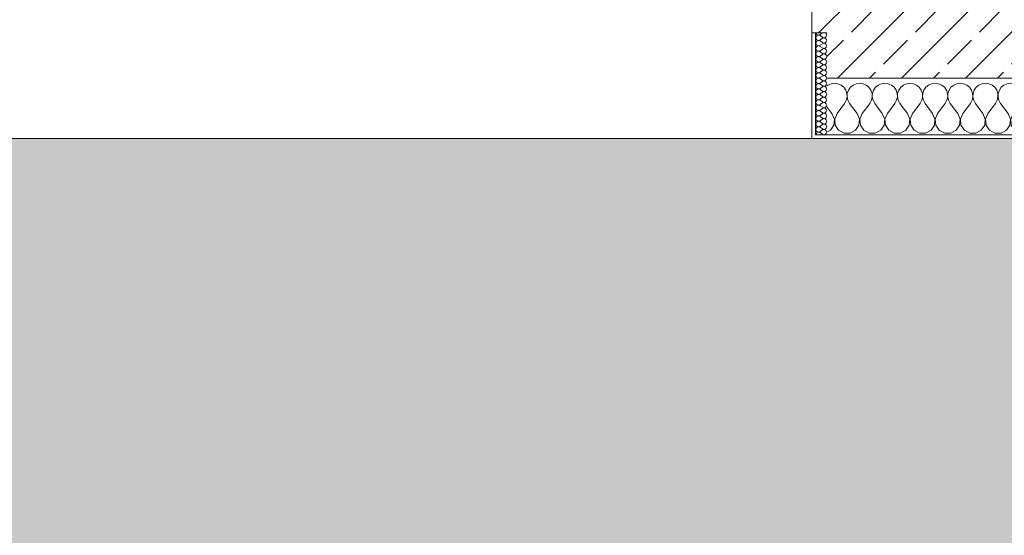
# Model space of a CAD drawing. Header units: metres. Extents: x -3.6 to 84.5, y -11 to 16.8.
# Tile 287 of 389: x 48.2 to 50.9, y -1.2 to 0.2. Entities that reach past the tile are written whole.
import ezdxf

# ---------------------------------------------------------------- set-up
doc = ezdxf.new("R2010")
doc.units = ezdxf.units.M
doc.header["$MEASUREMENT"] = 0
doc.layers.add('302 - Elemente.Schraffur', color=7, linetype='Continuous')
doc.layers.add('604 - Struktur.Wand Aussen', color=7, linetype='Continuous')
pattern_1 = [(0, (0, 0), (0, 0.08660254), [0, -0.05]), (0, (0.025, 0.0433), (0, 0.08660254), [0, -0.05])]

# ---------------------------------------------------------------- blocks, each defined once
blk = doc.blocks.new('*X101')
at = {"layer": '604 - Struktur.Wand Aussen', "color": 7, "linetype": 'Continuous', "lineweight": 5}
for p, q in [((50.3825, -0.0133), (50.38, -0.0154)), ((50.3909, -0.0096), (50.3825, -0.0133)), ((50.4, -0.0083), (50.3909, -0.0096)), ((50.4091, -0.0096), (50.4, -0.0083)), ((50.4175, -0.0133), (50.4091, -0.0096)), ((50.4246, -0.0192), (50.4175, -0.0133)), ((50.4298, -0.0268), (50.4246, -0.0192)), ((50.4421, -0.0192), (50.4369, -0.0268)), ((50.4491, -0.0133), (50.4421, -0.0192)), ((50.4576, -0.0096), (50.4491, -0.0133)), ((50.4667, -0.0083), (50.4576, -0.0096)), ((50.4758, -0.0096), (50.4667, -0.0083)), ((50.4842, -0.0133), (50.4758, -0.0096)), ((50.4913, -0.0192), (50.4842, -0.0133)), ((50.4965, -0.0268), (50.4913, -0.0192)), ((50.5087, -0.0192), (50.5035, -0.0268)), ((50.5158, -0.0133), (50.5087, -0.0192)), ((50.5242, -0.0096), (50.5158, -0.0133)), ((50.5333, -0.0083), (50.5242, -0.0096)), ((50.5424, -0.0096), (50.5333, -0.0083)), ((50.5509, -0.0133), (50.5424, -0.0096)), ((50.5579, -0.0192), (50.5509, -0.0133)), ((50.5631, -0.0268), (50.5579, -0.0192)), ((50.5754, -0.0192), (50.5702, -0.0268)), ((50.5825, -0.0133), (50.5754, -0.0192)), ((50.5909, -0.0096), (50.5825, -0.0133)), ((50.6, -0.0083), (50.5909, -0.0096)), ((50.6091, -0.0096), (50.6, -0.0083)), ((50.6175, -0.0133), (50.6091, -0.0096)), ((50.6246, -0.0192), (50.6175, -0.0133)), ((50.6298, -0.0268), (50.6246, -0.0192)), ((50.6421, -0.0192), (50.6369, -0.0268)), ((50.6491, -0.0133), (50.6421, -0.0192)), ((50.6576, -0.0096), (50.6491, -0.0133)), ((50.6667, -0.0083), (50.6576, -0.0096)), ((50.6758, -0.0096), (50.6667, -0.0083)), ((50.6842, -0.0133), (50.6758, -0.0096)), ((50.6913, -0.0192), (50.6842, -0.0133)), ((50.6965, -0.0268), (50.6913, -0.0192)), ((50.7087, -0.0192), (50.7035, -0.0268)), ((50.7158, -0.0133), (50.7087, -0.0192)), ((50.7242, -0.0096), (50.7158, -0.0133)), ((50.7333, -0.0083), (50.7242, -0.0096)), ((50.7424, -0.0096), (50.7333, -0.0083)), ((50.7509, -0.0133), (50.7424, -0.0096)), ((50.7579, -0.0192), (50.7509, -0.0133)), ((50.7631, -0.0268), (50.7579, -0.0192)), ((50.7754, -0.0192), (50.7702, -0.0268)), ((50.7825, -0.0133), (50.7754, -0.0192)), ((50.7909, -0.0096), (50.7825, -0.0133)), ((50.8, -0.0083), (50.7909, -0.0096)), ((50.8091, -0.0096), (50.8, -0.0083)), ((50.8175, -0.0133), (50.8091, -0.0096)), ((50.8246, -0.0192), (50.8175, -0.0133)), ((50.8298, -0.0268), (50.8246, -0.0192)), ((50.8421, -0.0192), (50.8369, -0.0268)), ((50.8491, -0.0133), (50.8421, -0.0192)), ((50.8576, -0.0096), (50.8491, -0.0133)), ((50.8667, -0.0083), (50.8576, -0.0096)), ((50.8758, -0.0096), (50.8667, -0.0083)), ((50.8842, -0.0133), (50.8758, -0.0096)), ((50.8913, -0.0192), (50.8842, -0.0133)), ((50.8965, -0.0268), (50.8913, -0.0192)), ((50.9087, -0.0192), (50.9035, -0.0268)), ((50.9158, -0.0133), (50.9087, -0.0192)), ((50.9242, -0.0096), (50.9158, -0.0133)), ((50.9333, -0.0083), (50.9242, -0.0096)), ((50.9424, -0.0096), (50.9333, -0.0083)), ((50.9509, -0.0133), (50.9424, -0.0096)), ((50.9579, -0.0192), (50.9509, -0.0133)), ((50.9631, -0.0268), (50.9579, -0.0192)), ((50.9754, -0.0192), (50.9702, -0.0268)), ((50.9825, -0.0133), (50.9754, -0.0192)), ((50.9909, -0.0096), (50.9825, -0.0133)), ((51, -0.0083), (50.9909, -0.0096)), ((51.0091, -0.0096), (51, -0.0083)), ((51.0175, -0.0133), (51.0091, -0.0096)), ((51.0246, -0.0192), (51.0175, -0.0133)), ((51.0298, -0.0268), (51.0246, -0.0192)), ((51.0421, -0.0192), (51.0369, -0.0268)), ((51.0491, -0.0133), (51.0421, -0.0192)), ((51.0576, -0.0096), (51.0491, -0.0133)), ((51.0667, -0.0083), (51.0576, -0.0096)), ((51.0758, -0.0096), (51.0667, -0.0083)), ((51.0842, -0.0133), (51.0758, -0.0096)), ((51.0913, -0.0192), (51.0842, -0.0133)), ((51.0965, -0.0268), (51.0913, -0.0192)), ((51.1087, -0.0192), (51.1035, -0.0268)), ((51.1158, -0.0133), (51.1087, -0.0192)), ((51.1242, -0.0096), (51.1158, -0.0133)), ((51.1333, -0.0083), (51.1242, -0.0096)), ((51.1424, -0.0096), (51.1333, -0.0083)), ((51.1509, -0.0133), (51.1424, -0.0096)), ((51.1579, -0.0192), (51.1509, -0.0133)), ((51.1631, -0.0268), (51.1579, -0.0192)), ((51.1754, -0.0192), (51.1702, -0.0268)), ((51.1825, -0.0133), (51.1754, -0.0192)), ((51.1909, -0.0096), (51.1825, -0.0133)), ((51.2, -0.0083), (51.1909, -0.0096)), ((51.2091, -0.0096), (51.2, -0.0083)), ((51.2175, -0.0133), (51.2091, -0.0096)), ((51.2246, -0.0192), (51.2175, -0.0133)), ((51.2298, -0.0268), (51.2246, -0.0192)), ((51.2421, -0.0192), (51.2369, -0.0268)), ((51.2491, -0.0133), (51.2421, -0.0192)), ((51.2576, -0.0096), (51.2491, -0.0133)), ((51.2667, -0.0083), (51.2576, -0.0096)), ((51.2758, -0.0096), (51.2667, -0.0083)), ((51.2842, -0.0133), (51.2758, -0.0096)), ((51.2913, -0.0192), (51.2842, -0.0133)), ((51.2965, -0.0268), (51.2913, -0.0192)), ((51.3087, -0.0192), (51.3035, -0.0268)), ((51.3158, -0.0133), (51.3087, -0.0192)), ((51.3242, -0.0096), (51.3158, -0.0133)), ((51.3333, -0.0083), (51.3242, -0.0096)), ((51.3424, -0.0096), (51.3333, -0.0083)), ((51.3509, -0.0133), (51.3424, -0.0096)), ((51.3579, -0.0192), (51.3509, -0.0133)), ((51.3631, -0.0268), (51.3579, -0.0192)), ((51.3754, -0.0192), (51.3702, -0.0268)), ((51.3825, -0.0133), (51.3754, -0.0192)), ((51.3909, -0.0096), (51.3825, -0.0133)), ((51.4, -0.0083), (51.3909, -0.0096)), ((51.4091, -0.0096), (51.4, -0.0083)), ((51.4175, -0.0133), (51.4091, -0.0096)), ((51.4246, -0.0192), (51.4175, -0.0133)), ((51.4298, -0.0268), (51.4246, -0.0192)), ((51.4421, -0.0192), (51.4369, -0.0268)), ((51.4491, -0.0133), (51.4421, -0.0192)), ((51.4576, -0.0096), (51.4491, -0.0133)), ((51.4667, -0.0083), (51.4576, -0.0096)), ((51.4758, -0.0096), (51.4667, -0.0083)), ((51.4842, -0.0133), (51.4758, -0.0096)), ((51.4913, -0.0192), (51.4842, -0.0133)), ((51.4965, -0.0268), (51.4913, -0.0192)), ((51.5087, -0.0192), (51.5035, -0.0268)), ((51.51, -0.0181), (51.5087, -0.0192)), ((50.4328, -0.0355), (50.4298, -0.0268)), ((50.4311, -0.0536), (50.4332, -0.0447)), ((50.4332, -0.0447), (50.4328, -0.0355)), ((50.4339, -0.0355), (50.4335, -0.0447)), ((50.4335, -0.0447), (50.4355, -0.0536)), ((50.4369, -0.0268), (50.4339, -0.0355)), ((50.4994, -0.0355), (50.4965, -0.0268)), ((50.4978, -0.0536), (50.4999, -0.0447)), ((50.4999, -0.0447), (50.4994, -0.0355)), ((50.5006, -0.0355), (50.5001, -0.0447)), ((50.5001, -0.0447), (50.5022, -0.0536)), ((50.5035, -0.0268), (50.5006, -0.0355)), ((50.5661, -0.0355), (50.5631, -0.0268)), ((50.5645, -0.0536), (50.5665, -0.0447)), ((50.5665, -0.0447), (50.5661, -0.0355)), ((50.5672, -0.0355), (50.5668, -0.0447)), ((50.5668, -0.0447), (50.5689, -0.0536)), ((50.5702, -0.0268), (50.5672, -0.0355)), ((50.6328, -0.0355), (50.6298, -0.0268)), ((50.6311, -0.0536), (50.6332, -0.0447)), ((50.6332, -0.0447), (50.6328, -0.0355)), ((50.6339, -0.0355), (50.6335, -0.0447)), ((50.6335, -0.0447), (50.6355, -0.0536)), ((50.6369, -0.0268), (50.6339, -0.0355)), ((50.6994, -0.0355), (50.6965, -0.0268)), ((50.6978, -0.0536), (50.6999, -0.0447)), ((50.6999, -0.0447), (50.6994, -0.0355)), ((50.7006, -0.0355), (50.7001, -0.0447)), ((50.7001, -0.0447), (50.7022, -0.0536)), ((50.7035, -0.0268), (50.7006, -0.0355)), ((50.7661, -0.0355), (50.7631, -0.0268)), ((50.7645, -0.0536), (50.7665, -0.0447)), ((50.7665, -0.0447), (50.7661, -0.0355)), ((50.7672, -0.0355), (50.7668, -0.0447)), ((50.7668, -0.0447), (50.7689, -0.0536)), ((50.7702, -0.0268), (50.7672, -0.0355)), ((50.8328, -0.0355), (50.8298, -0.0268)), ((50.8311, -0.0536), (50.8332, -0.0447)), ((50.8332, -0.0447), (50.8328, -0.0355)), ((50.8339, -0.0355), (50.8335, -0.0447)), ((50.8335, -0.0447), (50.8355, -0.0536)), ((50.8369, -0.0268), (50.8339, -0.0355)), ((50.8994, -0.0355), (50.8965, -0.0268)), ((50.8978, -0.0536), (50.8999, -0.0447)), ((50.8999, -0.0447), (50.8994, -0.0355)), ((50.9006, -0.0355), (50.9001, -0.0447)), ((50.9001, -0.0447), (50.9022, -0.0536)), ((50.9035, -0.0268), (50.9006, -0.0355)), ((50.9661, -0.0355), (50.9631, -0.0268)), ((50.9645, -0.0536), (50.9665, -0.0447)), ((50.9665, -0.0447), (50.9661, -0.0355)), ((50.9672, -0.0355), (50.9668, -0.0447)), ((50.9668, -0.0447), (50.9689, -0.0536)), ((50.9702, -0.0268), (50.9672, -0.0355)), ((51.0328, -0.0355), (51.0298, -0.0268)), ((51.0311, -0.0536), (51.0332, -0.0447)), ((51.0332, -0.0447), (51.0328, -0.0355)), ((51.0339, -0.0355), (51.0335, -0.0447)), ((51.0335, -0.0447), (51.0355, -0.0536)), ((51.0369, -0.0268), (51.0339, -0.0355)), ((51.0994, -0.0355), (51.0965, -0.0268)), ((51.0978, -0.0536), (51.0999, -0.0447)), ((51.0999, -0.0447), (51.0994, -0.0355)), ((51.1006, -0.0355), (51.1001, -0.0447)), ((51.1001, -0.0447), (51.1022, -0.0536)), ((51.1035, -0.0268), (51.1006, -0.0355)), ((51.1661, -0.0355), (51.1631, -0.0268)), ((51.1645, -0.0536), (51.1665, -0.0447)), ((51.1665, -0.0447), (51.1661, -0.0355)), ((51.1672, -0.0355), (51.1668, -0.0447)), ((51.1668, -0.0447), (51.1689, -0.0536)), ((51.1702, -0.0268), (51.1672, -0.0355)), ((51.2328, -0.0355), (51.2298, -0.0268)), ((51.2311, -0.0536), (51.2332, -0.0447)), ((51.2332, -0.0447), (51.2328, -0.0355)), ((51.2339, -0.0355), (51.2335, -0.0447)), ((51.2335, -0.0447), (51.2355, -0.0536)), ((51.2369, -0.0268), (51.2339, -0.0355)), ((51.2994, -0.0355), (51.2965, -0.0268)), ((51.2978, -0.0536), (51.2999, -0.0447)), ((51.2999, -0.0447), (51.2994, -0.0355)), ((51.3006, -0.0355), (51.3001, -0.0447)), ((51.3001, -0.0447), (51.3022, -0.0536)), ((51.3035, -0.0268), (51.3006, -0.0355)), ((51.3661, -0.0355), (51.3631, -0.0268)), ((51.3645, -0.0536), (51.3665, -0.0447)), ((51.3665, -0.0447), (51.3661, -0.0355)), ((51.3672, -0.0355), (51.3668, -0.0447)), ((51.3668, -0.0447), (51.3689, -0.0536)), ((51.3702, -0.0268), (51.3672, -0.0355)), ((51.4328, -0.0355), (51.4298, -0.0268)), ((51.4311, -0.0536), (51.4332, -0.0447)), ((51.4332, -0.0447), (51.4328, -0.0355)), ((51.4339, -0.0355), (51.4335, -0.0447)), ((51.4335, -0.0447), (51.4355, -0.0536)), ((51.4369, -0.0268), (51.4339, -0.0355)), ((51.4994, -0.0355), (51.4965, -0.0268)), ((51.4978, -0.0536), (51.4999, -0.0447)), ((51.4999, -0.0447), (51.4994, -0.0355)), ((51.5006, -0.0355), (51.5001, -0.0447)), ((51.5001, -0.0447), (51.5022, -0.0536)), ((51.5035, -0.0268), (51.5006, -0.0355)), ((50.3933, -0.0883), (50.38, -0.0705)), ((50.4067, -0.0883), (50.4267, -0.0617)), ((50.4267, -0.0617), (50.4311, -0.0536)), ((50.4355, -0.0536), (50.44, -0.0617)), ((50.46, -0.0883), (50.44, -0.0617)), ((50.4733, -0.0883), (50.4933, -0.0617)), ((50.4933, -0.0617), (50.4978, -0.0536)), ((50.5022, -0.0536), (50.5067, -0.0617)), ((50.5267, -0.0883), (50.5067, -0.0617)), ((50.54, -0.0883), (50.56, -0.0617)), ((50.56, -0.0617), (50.5645, -0.0536)), ((50.5689, -0.0536), (50.5733, -0.0617)), ((50.5933, -0.0883), (50.5733, -0.0617)), ((50.6067, -0.0883), (50.6267, -0.0617)), ((50.6267, -0.0617), (50.6311, -0.0536)), ((50.6355, -0.0536), (50.64, -0.0617)), ((50.66, -0.0883), (50.64, -0.0617)), ((50.6733, -0.0883), (50.6933, -0.0617)), ((50.6933, -0.0617), (50.6978, -0.0536)), ((50.7022, -0.0536), (50.7067, -0.0617)), ((50.7267, -0.0883), (50.7067, -0.0617)), ((50.74, -0.0883), (50.76, -0.0617)), ((50.76, -0.0617), (50.7645, -0.0536)), ((50.7689, -0.0536), (50.7733, -0.0617)), ((50.7933, -0.0883), (50.7733, -0.0617)), ((50.8067, -0.0883), (50.8267, -0.0617)), ((50.8267, -0.0617), (50.8311, -0.0536)), ((50.8355, -0.0536), (50.84, -0.0617)), ((50.86, -0.0883), (50.84, -0.0617)), ((50.8733, -0.0883), (50.8933, -0.0617)), ((50.8933, -0.0617), (50.8978, -0.0536)), ((50.9022, -0.0536), (50.9067, -0.0617)), ((50.9267, -0.0883), (50.9067, -0.0617)), ((50.94, -0.0883), (50.96, -0.0617)), ((50.96, -0.0617), (50.9645, -0.0536)), ((50.9689, -0.0536), (50.9733, -0.0617)), ((50.9933, -0.0883), (50.9733, -0.0617)), ((51.0067, -0.0883), (51.0267, -0.0617)), ((51.0267, -0.0617), (51.0311, -0.0536)), ((51.0355, -0.0536), (51.04, -0.0617)), ((51.06, -0.0883), (51.04, -0.0617)), ((51.0733, -0.0883), (51.0933, -0.0617)), ((51.0933, -0.0617), (51.0978, -0.0536)), ((51.1022, -0.0536), (51.1067, -0.0617)), ((51.1267, -0.0883), (51.1067, -0.0617)), ((51.14, -0.0883), (51.16, -0.0617)), ((51.16, -0.0617), (51.1645, -0.0536)), ((51.1689, -0.0536), (51.1733, -0.0617)), ((51.1933, -0.0883), (51.1733, -0.0617)), ((51.2067, -0.0883), (51.2267, -0.0617)), ((51.2267, -0.0617), (51.2311, -0.0536)), ((51.2355, -0.0536), (51.24, -0.0617)), ((51.26, -0.0883), (51.24, -0.0617)), ((51.2733, -0.0883), (51.2933, -0.0617)), ((51.2933, -0.0617), (51.2978, -0.0536)), ((51.3022, -0.0536), (51.3067, -0.0617)), ((51.3267, -0.0883), (51.3067, -0.0617)), ((51.34, -0.0883), (51.36, -0.0617)), ((51.36, -0.0617), (51.3645, -0.0536)), ((51.3689, -0.0536), (51.3733, -0.0617)), ((51.3933, -0.0883), (51.3733, -0.0617)), ((51.4067, -0.0883), (51.4267, -0.0617)), ((51.4267, -0.0617), (51.4311, -0.0536)), ((51.4355, -0.0536), (51.44, -0.0617)), ((51.46, -0.0883), (51.44, -0.0617)), ((51.4733, -0.0883), (51.4933, -0.0617)), ((51.4933, -0.0617), (51.4978, -0.0536)), ((51.5022, -0.0536), (51.5067, -0.0617)), ((51.51, -0.0661), (51.5067, -0.0617)), ((50.3996, -0.1033), (50.3933, -0.0883)), ((50.3981, -0.1195), (50.3996, -0.1033)), ((50.4067, -0.0883), (50.4004, -0.1033)), ((50.4004, -0.1033), (50.4019, -0.1195)), ((50.4663, -0.1033), (50.46, -0.0883)), ((50.4648, -0.1195), (50.4663, -0.1033)), ((50.4733, -0.0883), (50.467, -0.1033)), ((50.467, -0.1033), (50.4686, -0.1195)), ((50.533, -0.1033), (50.5267, -0.0883)), ((50.5314, -0.1195), (50.533, -0.1033)), ((50.54, -0.0883), (50.5337, -0.1033)), ((50.5337, -0.1033), (50.5352, -0.1195)), ((50.5996, -0.1033), (50.5933, -0.0883)), ((50.5981, -0.1195), (50.5996, -0.1033)), ((50.6067, -0.0883), (50.6004, -0.1033)), ((50.6004, -0.1033), (50.6019, -0.1195)), ((50.6663, -0.1033), (50.66, -0.0883)), ((50.6648, -0.1195), (50.6663, -0.1033)), ((50.6733, -0.0883), (50.667, -0.1033)), ((50.667, -0.1033), (50.6686, -0.1195)), ((50.733, -0.1033), (50.7267, -0.0883)), ((50.7314, -0.1195), (50.733, -0.1033)), ((50.74, -0.0883), (50.7337, -0.1033)), ((50.7337, -0.1033), (50.7352, -0.1195)), ((50.7996, -0.1033), (50.7933, -0.0883)), ((50.7981, -0.1195), (50.7996, -0.1033)), ((50.8067, -0.0883), (50.8004, -0.1033)), ((50.8004, -0.1033), (50.8019, -0.1195)), ((50.8663, -0.1033), (50.86, -0.0883)), ((50.8648, -0.1195), (50.8663, -0.1033)), ((50.8733, -0.0883), (50.867, -0.1033)), ((50.867, -0.1033), (50.8686, -0.1195)), ((50.933, -0.1033), (50.9267, -0.0883)), ((50.9314, -0.1195), (50.933, -0.1033)), ((50.94, -0.0883), (50.9337, -0.1033)), ((50.9337, -0.1033), (50.9352, -0.1195)), ((50.9996, -0.1033), (50.9933, -0.0883)), ((50.9981, -0.1195), (50.9996, -0.1033)), ((51.0067, -0.0883), (51.0004, -0.1033)), ((51.0004, -0.1033), (51.0019, -0.1195)), ((51.0663, -0.1033), (51.06, -0.0883)), ((51.0648, -0.1195), (51.0663, -0.1033)), ((51.0733, -0.0883), (51.067, -0.1033)), ((51.067, -0.1033), (51.0686, -0.1195)), ((51.133, -0.1033), (51.1267, -0.0883)), ((51.1314, -0.1195), (51.133, -0.1033)), ((51.14, -0.0883), (51.1337, -0.1033)), ((51.1337, -0.1033), (51.1352, -0.1195)), ((51.1996, -0.1033), (51.1933, -0.0883)), ((51.1981, -0.1195), (51.1996, -0.1033)), ((51.2067, -0.0883), (51.2004, -0.1033)), ((51.2004, -0.1033), (51.2019, -0.1195)), ((51.2663, -0.1033), (51.26, -0.0883)), ((51.2648, -0.1195), (51.2663, -0.1033)), ((51.2733, -0.0883), (51.267, -0.1033)), ((51.267, -0.1033), (51.2686, -0.1195)), ((51.333, -0.1033), (51.3267, -0.0883)), ((51.3314, -0.1195), (51.333, -0.1033)), ((51.34, -0.0883), (51.3337, -0.1033)), ((51.3337, -0.1033), (51.3352, -0.1195)), ((51.3996, -0.1033), (51.3933, -0.0883)), ((51.3981, -0.1195), (51.3996, -0.1033)), ((51.4067, -0.0883), (51.4004, -0.1033)), ((51.4004, -0.1033), (51.4019, -0.1195)), ((51.4663, -0.1033), (51.46, -0.0883)), ((51.4648, -0.1195), (51.4663, -0.1033)), ((51.4733, -0.0883), (51.467, -0.1033)), ((51.467, -0.1033), (51.4686, -0.1195)), ((50.3891, -0.133), (50.3981, -0.1195)), ((50.4019, -0.1195), (50.4109, -0.133)), ((50.4558, -0.133), (50.4648, -0.1195)), ((50.4686, -0.1195), (50.4776, -0.133)), ((50.5224, -0.133), (50.5314, -0.1195)), ((50.5352, -0.1195), (50.5442, -0.133)), ((50.5891, -0.133), (50.5981, -0.1195)), ((50.6019, -0.1195), (50.6109, -0.133)), ((50.6558, -0.133), (50.6648, -0.1195)), ((50.6686, -0.1195), (50.6776, -0.133)), ((50.7224, -0.133), (50.7314, -0.1195)), ((50.7352, -0.1195), (50.7442, -0.133)), ((50.7891, -0.133), (50.7981, -0.1195)), ((50.8019, -0.1195), (50.8109, -0.133)), ((50.8558, -0.133), (50.8648, -0.1195)), ((50.8686, -0.1195), (50.8776, -0.133)), ((50.9224, -0.133), (50.9314, -0.1195)), ((50.9352, -0.1195), (50.9442, -0.133)), ((50.9891, -0.133), (50.9981, -0.1195)), ((51.0019, -0.1195), (51.0109, -0.133)), ((51.0558, -0.133), (51.0648, -0.1195)), ((51.0686, -0.1195), (51.0776, -0.133)), ((51.1224, -0.133), (51.1314, -0.1195)), ((51.1352, -0.1195), (51.1442, -0.133)), ((51.1891, -0.133), (51.1981, -0.1195)), ((51.2019, -0.1195), (51.2109, -0.133)), ((51.2558, -0.133), (51.2648, -0.1195)), ((51.2686, -0.1195), (51.2776, -0.133)), ((51.3224, -0.133), (51.3314, -0.1195)), ((51.3352, -0.1195), (51.3442, -0.133)), ((51.3891, -0.133), (51.3981, -0.1195)), ((51.4019, -0.1195), (51.4109, -0.133)), ((51.4558, -0.133), (51.4648, -0.1195)), ((51.4686, -0.1195), (51.4776, -0.133)), ((50.38, -0.1379), (50.3891, -0.133)), ((50.4109, -0.133), (50.4252, -0.1407)), ((50.4252, -0.1407), (50.4415, -0.1407)), ((50.4415, -0.1407), (50.4558, -0.133)), ((50.4776, -0.133), (50.4919, -0.1407)), ((50.4919, -0.1407), (50.5081, -0.1407)), ((50.5081, -0.1407), (50.5224, -0.133)), ((50.5442, -0.133), (50.5585, -0.1407)), ((50.5585, -0.1407), (50.5748, -0.1407)), ((50.5748, -0.1407), (50.5891, -0.133)), ((50.6109, -0.133), (50.6252, -0.1407)), ((50.6252, -0.1407), (50.6415, -0.1407)), ((50.6415, -0.1407), (50.6558, -0.133)), ((50.6776, -0.133), (50.6919, -0.1407)), ((50.6919, -0.1407), (50.7081, -0.1407)), ((50.7081, -0.1407), (50.7224, -0.133)), ((50.7442, -0.133), (50.7585, -0.1407)), ((50.7585, -0.1407), (50.7748, -0.1407)), ((50.7748, -0.1407), (50.7891, -0.133)), ((50.8109, -0.133), (50.8252, -0.1407)), ((50.8252, -0.1407), (50.8415, -0.1407)), ((50.8415, -0.1407), (50.8558, -0.133)), ((50.8776, -0.133), (50.8919, -0.1407)), ((50.8919, -0.1407), (50.9081, -0.1407)), ((50.9081, -0.1407), (50.9224, -0.133)), ((50.9442, -0.133), (50.9585, -0.1407)), ((50.9585, -0.1407), (50.9748, -0.1407)), ((50.9748, -0.1407), (50.9891, -0.133)), ((51.0109, -0.133), (51.0252, -0.1407)), ((51.0252, -0.1407), (51.0415, -0.1407)), ((51.0415, -0.1407), (51.0558, -0.133)), ((51.0776, -0.133), (51.0919, -0.1407)), ((51.0919, -0.1407), (51.1081, -0.1407)), ((51.1081, -0.1407), (51.1224, -0.133)), ((51.1442, -0.133), (51.1585, -0.1407)), ((51.1585, -0.1407), (51.1748, -0.1407)), ((51.1748, -0.1407), (51.1891, -0.133)), ((51.2109, -0.133), (51.2252, -0.1407)), ((51.2252, -0.1407), (51.2415, -0.1407)), ((51.2415, -0.1407), (51.2558, -0.133)), ((51.2776, -0.133), (51.2919, -0.1407)), ((51.2919, -0.1407), (51.3081, -0.1407)), ((51.3081, -0.1407), (51.3224, -0.133)), ((51.3442, -0.133), (51.3585, -0.1407)), ((51.3585, -0.1407), (51.3748, -0.1407)), ((51.3748, -0.1407), (51.3891, -0.133)), ((51.4109, -0.133), (51.4252, -0.1407)), ((51.4252, -0.1407), (51.4415, -0.1407)), ((51.4415, -0.1407), (51.4558, -0.133)), ((51.4776, -0.133), (51.4919, -0.1407)), ((51.4919, -0.1407), (51.5081, -0.1407)), ((51.5081, -0.1407), (51.51, -0.1397))]:
    blk.add_line(p, q, dxfattribs=at)
blk = doc.blocks.new('*X139')
at = {"layer": '604 - Struktur.Wand Aussen', "color": 7, "linetype": 'Continuous', "lineweight": 5}
for p, q in [((50.351, 0.1141), (50.3507, 0.1121)), ((50.3507, 0.1121), (50.351, 0.1102)), ((50.3509, 0.125), (50.351, 0.1245)), ((50.351, 0.1245), (50.3518, 0.1227)), ((50.3518, 0.1159), (50.351, 0.1141)), ((50.351, 0.1102), (50.3518, 0.1084)), ((50.3518, 0.1227), (50.353, 0.1212)), ((50.353, 0.1174), (50.3518, 0.1159)), ((50.3518, 0.1084), (50.353, 0.1069)), ((50.353, 0.1212), (50.3547, 0.12)), ((50.3547, 0.1185), (50.353, 0.1174)), ((50.353, 0.1069), (50.3547, 0.1058)), ((50.3547, 0.12), (50.3565, 0.1194)), ((50.3565, 0.1192), (50.3547, 0.1185)), ((50.3547, 0.1058), (50.3565, 0.1051)), ((50.3565, 0.1049), (50.3547, 0.1042)), ((50.3565, 0.1194), (50.3585, 0.1193)), ((50.3585, 0.1193), (50.3565, 0.1192)), ((50.3565, 0.1051), (50.3585, 0.105)), ((50.3585, 0.105), (50.3565, 0.1049)), ((50.3585, 0.1193), (50.3604, 0.1198)), ((50.3604, 0.1188), (50.3585, 0.1193)), ((50.3585, 0.105), (50.3604, 0.1055)), ((50.3604, 0.1045), (50.3585, 0.105)), ((50.3604, 0.1198), (50.3621, 0.1207)), ((50.3621, 0.1179), (50.3604, 0.1188)), ((50.3604, 0.1055), (50.3621, 0.1064)), ((50.3621, 0.1036), (50.3604, 0.1045)), ((50.3678, 0.125), (50.3621, 0.1207)), ((50.3678, 0.1136), (50.3621, 0.1179)), ((50.3678, 0.1107), (50.3621, 0.1064)), ((50.3678, 0.1136), (50.3715, 0.1122)), ((50.3715, 0.1121), (50.3678, 0.1107)), ((50.3715, 0.1122), (50.3753, 0.1129)), ((50.3753, 0.1114), (50.3715, 0.1121)), ((50.3753, 0.1129), (50.3782, 0.1155)), ((50.3782, 0.1088), (50.3753, 0.1114)), ((50.3782, 0.123), (50.3761, 0.125)), ((50.3793, 0.1193), (50.3782, 0.123)), ((50.3782, 0.1155), (50.3793, 0.1193)), ((50.3793, 0.105), (50.3782, 0.1088)), ((50.3782, 0.1012), (50.3793, 0.105)), ((50.351, 0.0998), (50.3507, 0.0979)), ((50.3507, 0.0979), (50.351, 0.0959)), ((50.351, 0.0855), (50.3507, 0.0836)), ((50.3507, 0.0836), (50.351, 0.0816)), ((50.3518, 0.1016), (50.351, 0.0998)), ((50.351, 0.0959), (50.3518, 0.0941)), ((50.3518, 0.0873), (50.351, 0.0855)), ((50.351, 0.0816), (50.3518, 0.0798)), ((50.353, 0.1031), (50.3518, 0.1016)), ((50.3518, 0.0941), (50.353, 0.0926)), ((50.353, 0.0888), (50.3518, 0.0873)), ((50.3518, 0.0798), (50.353, 0.0783)), ((50.3547, 0.1042), (50.353, 0.1031)), ((50.353, 0.0926), (50.3547, 0.0915)), ((50.3547, 0.09), (50.353, 0.0888)), ((50.353, 0.0783), (50.3547, 0.0772)), ((50.3547, 0.0915), (50.3565, 0.0908)), ((50.3565, 0.0906), (50.3547, 0.09)), ((50.3565, 0.0908), (50.3585, 0.0907)), ((50.3585, 0.0907), (50.3565, 0.0906)), ((50.3585, 0.0907), (50.3604, 0.0912)), ((50.3604, 0.0902), (50.3585, 0.0907)), ((50.3604, 0.0912), (50.3621, 0.0921)), ((50.3621, 0.0893), (50.3604, 0.0902)), ((50.3678, 0.0993), (50.3621, 0.1036)), ((50.3678, 0.0964), (50.3621, 0.0921)), ((50.3678, 0.085), (50.3621, 0.0893)), ((50.3678, 0.0821), (50.3621, 0.0779)), ((50.3678, 0.0993), (50.3715, 0.0979)), ((50.3715, 0.0978), (50.3678, 0.0964)), ((50.3678, 0.085), (50.3715, 0.0836)), ((50.3715, 0.0835), (50.3678, 0.0821)), ((50.3715, 0.0979), (50.3753, 0.0986)), ((50.3753, 0.0971), (50.3715, 0.0978)), ((50.3715, 0.0836), (50.3753, 0.0843)), ((50.3753, 0.0828), (50.3715, 0.0835)), ((50.3753, 0.0986), (50.3782, 0.1012)), ((50.3782, 0.0945), (50.3753, 0.0971)), ((50.3753, 0.0843), (50.3782, 0.087)), ((50.3782, 0.0802), (50.3753, 0.0828)), ((50.3793, 0.0907), (50.3782, 0.0945)), ((50.3782, 0.087), (50.3793, 0.0907)), ((50.3793, 0.0764), (50.3782, 0.0802)), ((50.351, 0.0712), (50.3507, 0.0693)), ((50.3507, 0.0693), (50.351, 0.0673)), ((50.351, 0.057), (50.3507, 0.055)), ((50.3507, 0.055), (50.351, 0.053)), ((50.3518, 0.073), (50.351, 0.0712)), ((50.351, 0.0673), (50.3518, 0.0655)), ((50.3518, 0.0588), (50.351, 0.057)), ((50.351, 0.053), (50.3518, 0.0512)), ((50.353, 0.0746), (50.3518, 0.073)), ((50.3518, 0.0655), (50.353, 0.064)), ((50.353, 0.0603), (50.3518, 0.0588)), ((50.3547, 0.0757), (50.353, 0.0746)), ((50.353, 0.064), (50.3547, 0.0629)), ((50.3547, 0.0614), (50.353, 0.0603)), ((50.3547, 0.0772), (50.3565, 0.0766)), ((50.3565, 0.0763), (50.3547, 0.0757)), ((50.3547, 0.0629), (50.3565, 0.0623)), ((50.3565, 0.062), (50.3547, 0.0614)), ((50.3565, 0.0766), (50.3585, 0.0765)), ((50.3585, 0.0764), (50.3565, 0.0763)), ((50.3565, 0.0623), (50.3585, 0.0622)), ((50.3585, 0.0621), (50.3565, 0.062)), ((50.3585, 0.0765), (50.3604, 0.0769)), ((50.3604, 0.076), (50.3585, 0.0764)), ((50.3585, 0.0622), (50.3604, 0.0626)), ((50.3604, 0.0617), (50.3585, 0.0621)), ((50.3604, 0.0769), (50.3621, 0.0779)), ((50.3621, 0.075), (50.3604, 0.076)), ((50.3604, 0.0626), (50.3621, 0.0636)), ((50.3621, 0.0607), (50.3604, 0.0617)), ((50.3678, 0.0707), (50.3621, 0.075)), ((50.3678, 0.0679), (50.3621, 0.0636)), ((50.3678, 0.0564), (50.3621, 0.0607)), ((50.3678, 0.0536), (50.3621, 0.0493)), ((50.3678, 0.0707), (50.3715, 0.0693)), ((50.3715, 0.0693), (50.3678, 0.0679)), ((50.3678, 0.0564), (50.3715, 0.055)), ((50.3715, 0.055), (50.3678, 0.0536)), ((50.3715, 0.0693), (50.3753, 0.07)), ((50.3753, 0.0685), (50.3715, 0.0693)), ((50.3715, 0.055), (50.3753, 0.0558)), ((50.3753, 0.0542), (50.3715, 0.055)), ((50.3753, 0.07), (50.3782, 0.0727)), ((50.3782, 0.0659), (50.3753, 0.0685)), ((50.3753, 0.0558), (50.3782, 0.0584)), ((50.3782, 0.0516), (50.3753, 0.0542)), ((50.3782, 0.0727), (50.3793, 0.0764)), ((50.3793, 0.0621), (50.3782, 0.0659)), ((50.3782, 0.0584), (50.3793, 0.0621)), ((50.351, 0.0427), (50.3507, 0.0407)), ((50.3507, 0.0407), (50.351, 0.0388)), ((50.351, 0.0284), (50.3507, 0.0264)), ((50.3507, 0.0264), (50.351, 0.0245)), ((50.3518, 0.0445), (50.351, 0.0427)), ((50.351, 0.0388), (50.3518, 0.037)), ((50.3518, 0.0302), (50.351, 0.0284)), ((50.3518, 0.0512), (50.353, 0.0497)), ((50.353, 0.046), (50.3518, 0.0445)), ((50.3518, 0.037), (50.353, 0.0354)), ((50.353, 0.0317), (50.3518, 0.0302)), ((50.353, 0.0497), (50.3547, 0.0486)), ((50.3547, 0.0471), (50.353, 0.046)), ((50.353, 0.0354), (50.3547, 0.0343)), ((50.3547, 0.0328), (50.353, 0.0317)), ((50.3547, 0.0486), (50.3565, 0.048)), ((50.3565, 0.0477), (50.3547, 0.0471)), ((50.3547, 0.0343), (50.3565, 0.0337)), ((50.3565, 0.0334), (50.3547, 0.0328)), ((50.3565, 0.048), (50.3585, 0.0479)), ((50.3585, 0.0478), (50.3565, 0.0477)), ((50.3565, 0.0337), (50.3585, 0.0336)), ((50.3585, 0.0335), (50.3565, 0.0334)), ((50.3585, 0.0479), (50.3604, 0.0483)), ((50.3604, 0.0474), (50.3585, 0.0478)), ((50.3585, 0.0336), (50.3604, 0.034)), ((50.3604, 0.0331), (50.3585, 0.0335)), ((50.3604, 0.0483), (50.3621, 0.0493)), ((50.3621, 0.0464), (50.3604, 0.0474)), ((50.3604, 0.034), (50.3621, 0.035)), ((50.3621, 0.0321), (50.3604, 0.0331)), ((50.3678, 0.0421), (50.3621, 0.0464)), ((50.3678, 0.0393), (50.3621, 0.035)), ((50.3678, 0.0279), (50.3621, 0.0321)), ((50.3678, 0.0421), (50.3715, 0.0407)), ((50.3715, 0.0407), (50.3678, 0.0393)), ((50.3678, 0.0279), (50.3715, 0.0265)), ((50.3715, 0.0264), (50.3678, 0.025)), ((50.3715, 0.0407), (50.3753, 0.0415)), ((50.3753, 0.04), (50.3715, 0.0407)), ((50.3715, 0.0265), (50.3753, 0.0272)), ((50.3753, 0.0257), (50.3715, 0.0264)), ((50.3753, 0.0415), (50.3782, 0.0441)), ((50.3782, 0.0373), (50.3753, 0.04)), ((50.3753, 0.0272), (50.3782, 0.0298)), ((50.3793, 0.0479), (50.3782, 0.0516)), ((50.3782, 0.0441), (50.3793, 0.0479)), ((50.3793, 0.0336), (50.3782, 0.0373)), ((50.3782, 0.0298), (50.3793, 0.0336)), ((50.351, 0.0141), (50.3507, 0.0121)), ((50.3507, 0.0121), (50.351, 0.0102)), ((50.351, 0.0245), (50.3518, 0.0227)), ((50.3518, 0.0159), (50.351, 0.0141)), ((50.351, 0.0102), (50.3518, 0.0084)), ((50.3518, 0.0016), (50.351, -0.0002)), ((50.3518, 0.0227), (50.353, 0.0212)), ((50.353, 0.0174), (50.3518, 0.0159)), ((50.3518, 0.0084), (50.353, 0.0069)), ((50.353, 0.0031), (50.3518, 0.0016)), ((50.353, 0.0212), (50.3547, 0.02)), ((50.3547, 0.0185), (50.353, 0.0174)), ((50.353, 0.0069), (50.3547, 0.0058)), ((50.3547, 0.0042), (50.353, 0.0031)), ((50.3547, 0.02), (50.3565, 0.0194)), ((50.3565, 0.0192), (50.3547, 0.0185)), ((50.3547, 0.0058), (50.3565, 0.0051)), ((50.3565, 0.0049), (50.3547, 0.0042)), ((50.3565, 0.0194), (50.3585, 0.0193)), ((50.3585, 0.0193), (50.3565, 0.0192)), ((50.3565, 0.0051), (50.3585, 0.005)), ((50.3585, 0.005), (50.3565, 0.0049)), ((50.3585, 0.0193), (50.3604, 0.0198)), ((50.3604, 0.0188), (50.3585, 0.0193)), ((50.3585, 0.005), (50.3604, 0.0055)), ((50.3604, 0.0045), (50.3585, 0.005)), ((50.3604, 0.0198), (50.3621, 0.0207)), ((50.3621, 0.0179), (50.3604, 0.0188)), ((50.3604, 0.0055), (50.3621, 0.0064)), ((50.3621, 0.0036), (50.3604, 0.0045)), ((50.3678, 0.025), (50.3621, 0.0207)), ((50.3678, 0.0136), (50.3621, 0.0179)), ((50.3678, 0.0107), (50.3621, 0.0064)), ((50.3678, -0.0007), (50.3621, 0.0036)), ((50.3678, 0.0136), (50.3715, 0.0122)), ((50.3715, 0.0121), (50.3678, 0.0107)), ((50.3715, 0.0122), (50.3753, 0.0129)), ((50.3753, 0.0114), (50.3715, 0.0121)), ((50.3782, 0.023), (50.3753, 0.0257)), ((50.3753, 0.0129), (50.3782, 0.0155)), ((50.3782, 0.0088), (50.3753, 0.0114)), ((50.3753, -0.0014), (50.3782, 0.0012)), ((50.3793, 0.0193), (50.3782, 0.023)), ((50.3782, 0.0155), (50.3793, 0.0193)), ((50.3793, 0.005), (50.3782, 0.0088)), ((50.3782, 0.0012), (50.3793, 0.005)), ((50.351, -0.0002), (50.3507, -0.0021)), ((50.3507, -0.0021), (50.351, -0.0041)), ((50.351, -0.0145), (50.3507, -0.0164)), ((50.3507, -0.0164), (50.351, -0.0184)), ((50.351, -0.0041), (50.3518, -0.0059)), ((50.3518, -0.0127), (50.351, -0.0145)), ((50.351, -0.0184), (50.3518, -0.0202)), ((50.3518, -0.0059), (50.353, -0.0074)), ((50.353, -0.0112), (50.3518, -0.0127)), ((50.3518, -0.0202), (50.353, -0.0217)), ((50.353, -0.0254), (50.3518, -0.027)), ((50.353, -0.0074), (50.3547, -0.0085)), ((50.3547, -0.01), (50.353, -0.0112)), ((50.353, -0.0217), (50.3547, -0.0228)), ((50.3547, -0.0243), (50.353, -0.0254)), ((50.3547, -0.0085), (50.3565, -0.0092)), ((50.3565, -0.0094), (50.3547, -0.01)), ((50.3547, -0.0228), (50.3565, -0.0234)), ((50.3565, -0.0237), (50.3547, -0.0243)), ((50.3565, -0.0092), (50.3585, -0.0093)), ((50.3585, -0.0093), (50.3565, -0.0094)), ((50.3565, -0.0234), (50.3585, -0.0235)), ((50.3585, -0.0236), (50.3565, -0.0237)), ((50.3585, -0.0093), (50.3604, -0.0088)), ((50.3604, -0.0098), (50.3585, -0.0093)), ((50.3585, -0.0235), (50.3604, -0.0231)), ((50.3604, -0.024), (50.3585, -0.0236)), ((50.3604, -0.0088), (50.3621, -0.0079)), ((50.3621, -0.0107), (50.3604, -0.0098)), ((50.3604, -0.0231), (50.3621, -0.0221)), ((50.3621, -0.025), (50.3604, -0.024)), ((50.3678, -0.0036), (50.3621, -0.0079)), ((50.3678, -0.015), (50.3621, -0.0107)), ((50.3678, -0.0179), (50.3621, -0.0221)), ((50.3678, -0.0293), (50.3621, -0.025)), ((50.3678, -0.0007), (50.3715, -0.0021)), ((50.3715, -0.0022), (50.3678, -0.0036)), ((50.3678, -0.015), (50.3715, -0.0164)), ((50.3715, -0.0165), (50.3678, -0.0179)), ((50.3715, -0.0021), (50.3753, -0.0014)), ((50.3753, -0.0029), (50.3715, -0.0022)), ((50.3715, -0.0164), (50.3753, -0.0157)), ((50.3753, -0.0172), (50.3715, -0.0165)), ((50.3782, -0.0055), (50.3753, -0.0029)), ((50.3753, -0.0157), (50.3782, -0.013)), ((50.3782, -0.0198), (50.3753, -0.0172)), ((50.3793, -0.0093), (50.3782, -0.0055)), ((50.3782, -0.013), (50.3793, -0.0093)), ((50.3793, -0.0236), (50.3782, -0.0198)), ((50.3782, -0.0273), (50.3793, -0.0236)), ((50.351, -0.0288), (50.3507, -0.0307)), ((50.3507, -0.0307), (50.351, -0.0327)), ((50.351, -0.043), (50.3507, -0.045)), ((50.3507, -0.045), (50.351, -0.047)), ((50.3518, -0.027), (50.351, -0.0288)), ((50.351, -0.0327), (50.3518, -0.0345)), ((50.3518, -0.0412), (50.351, -0.043)), ((50.351, -0.047), (50.3518, -0.0488)), ((50.3518, -0.0345), (50.353, -0.036)), ((50.353, -0.0397), (50.3518, -0.0412)), ((50.3518, -0.0488), (50.353, -0.0503)), ((50.353, -0.036), (50.3547, -0.0371)), ((50.3547, -0.0386), (50.353, -0.0397)), ((50.353, -0.0503), (50.3547, -0.0514)), ((50.3547, -0.0371), (50.3565, -0.0377)), ((50.3565, -0.038), (50.3547, -0.0386)), ((50.3547, -0.0514), (50.3565, -0.052)), ((50.3565, -0.0377), (50.3585, -0.0378)), ((50.3585, -0.0379), (50.3565, -0.038)), ((50.3565, -0.052), (50.3585, -0.0521)), ((50.3585, -0.0522), (50.3565, -0.0523)), ((50.3585, -0.0378), (50.3604, -0.0374)), ((50.3604, -0.0383), (50.3585, -0.0379)), ((50.3585, -0.0521), (50.3604, -0.0517)), ((50.3604, -0.0526), (50.3585, -0.0522)), ((50.3604, -0.0374), (50.3621, -0.0364)), ((50.3621, -0.0393), (50.3604, -0.0383)), ((50.3604, -0.0517), (50.3621, -0.0507)), ((50.3678, -0.0321), (50.3621, -0.0364)), ((50.3678, -0.0436), (50.3621, -0.0393)), ((50.3678, -0.0464), (50.3621, -0.0507)), ((50.3678, -0.0293), (50.3715, -0.0307)), ((50.3715, -0.0307), (50.3678, -0.0321)), ((50.3678, -0.0436), (50.3715, -0.045)), ((50.3715, -0.045), (50.3678, -0.0464)), ((50.3715, -0.0307), (50.3753, -0.03)), ((50.3753, -0.0315), (50.3715, -0.0307)), ((50.3715, -0.045), (50.3753, -0.0442)), ((50.3753, -0.0458), (50.3715, -0.045)), ((50.3753, -0.03), (50.3782, -0.0273)), ((50.3782, -0.0341), (50.3753, -0.0315)), ((50.3753, -0.0442), (50.3782, -0.0416)), ((50.3782, -0.0484), (50.3753, -0.0458)), ((50.3793, -0.0379), (50.3782, -0.0341)), ((50.3782, -0.0416), (50.3793, -0.0379)), ((50.3793, -0.0521), (50.3782, -0.0484)), ((50.3782, -0.0559), (50.3793, -0.0521)), ((50.351, -0.0573), (50.3507, -0.0593)), ((50.3507, -0.0593), (50.351, -0.0612)), ((50.351, -0.0716), (50.3507, -0.0736)), ((50.3507, -0.0736), (50.351, -0.0755)), ((50.3518, -0.0555), (50.351, -0.0573)), ((50.351, -0.0612), (50.3518, -0.063)), ((50.3518, -0.0698), (50.351, -0.0716)), ((50.351, -0.0755), (50.3518, -0.0773)), ((50.353, -0.054), (50.3518, -0.0555)), ((50.3518, -0.063), (50.353, -0.0646)), ((50.353, -0.0683), (50.3518, -0.0698)), ((50.3518, -0.0773), (50.353, -0.0788)), ((50.3547, -0.0529), (50.353, -0.054)), ((50.353, -0.0646), (50.3547, -0.0657)), ((50.3547, -0.0672), (50.353, -0.0683)), ((50.3565, -0.0523), (50.3547, -0.0529)), ((50.3547, -0.0657), (50.3565, -0.0663)), ((50.3565, -0.0666), (50.3547, -0.0672)), ((50.3565, -0.0663), (50.3585, -0.0664)), ((50.3585, -0.0665), (50.3565, -0.0666)), ((50.3585, -0.0664), (50.3604, -0.066)), ((50.3604, -0.0669), (50.3585, -0.0665)), ((50.3621, -0.0536), (50.3604, -0.0526)), ((50.3604, -0.066), (50.3621, -0.065)), ((50.3621, -0.0679), (50.3604, -0.0669)), ((50.3678, -0.0579), (50.3621, -0.0536)), ((50.3678, -0.0607), (50.3621, -0.065)), ((50.3678, -0.0721), (50.3621, -0.0679)), ((50.3678, -0.075), (50.3621, -0.0793)), ((50.3678, -0.0579), (50.3715, -0.0593)), ((50.3715, -0.0593), (50.3678, -0.0607)), ((50.3678, -0.0721), (50.3715, -0.0735)), ((50.3715, -0.0736), (50.3678, -0.075)), ((50.3715, -0.0593), (50.3753, -0.0585)), ((50.3753, -0.06), (50.3715, -0.0593)), ((50.3715, -0.0735), (50.3753, -0.0728)), ((50.3753, -0.0743), (50.3715, -0.0736)), ((50.3753, -0.0585), (50.3782, -0.0559)), ((50.3782, -0.0627), (50.3753, -0.06)), ((50.3753, -0.0728), (50.3782, -0.0702)), ((50.3782, -0.077), (50.3753, -0.0743)), ((50.3793, -0.0664), (50.3782, -0.0627)), ((50.3782, -0.0702), (50.3793, -0.0664)), ((50.3793, -0.0807), (50.3782, -0.077)), ((50.351, -0.0859), (50.3507, -0.0879)), ((50.3507, -0.0879), (50.351, -0.0898)), ((50.351, -0.1002), (50.3507, -0.1021)), ((50.3507, -0.1021), (50.351, -0.1041)), ((50.3518, -0.0841), (50.351, -0.0859)), ((50.351, -0.0898), (50.3518, -0.0916)), ((50.3518, -0.0984), (50.351, -0.1002)), ((50.351, -0.1041), (50.3518, -0.1059)), ((50.353, -0.0826), (50.3518, -0.0841)), ((50.3518, -0.0916), (50.353, -0.0931)), ((50.353, -0.0969), (50.3518, -0.0984)), ((50.353, -0.0788), (50.3547, -0.08)), ((50.3547, -0.0815), (50.353, -0.0826)), ((50.353, -0.0931), (50.3547, -0.0942)), ((50.3547, -0.0958), (50.353, -0.0969)), ((50.3547, -0.08), (50.3565, -0.0806)), ((50.3565, -0.0808), (50.3547, -0.0815)), ((50.3547, -0.0942), (50.3565, -0.0949)), ((50.3565, -0.0951), (50.3547, -0.0958)), ((50.3565, -0.0806), (50.3585, -0.0807)), ((50.3585, -0.0807), (50.3565, -0.0808)), ((50.3565, -0.0949), (50.3585, -0.095)), ((50.3585, -0.095), (50.3565, -0.0951)), ((50.3585, -0.0807), (50.3604, -0.0802)), ((50.3604, -0.0812), (50.3585, -0.0807)), ((50.3585, -0.095), (50.3604, -0.0945)), ((50.3604, -0.0955), (50.3585, -0.095)), ((50.3604, -0.0802), (50.3621, -0.0793)), ((50.3621, -0.0821), (50.3604, -0.0812)), ((50.3604, -0.0945), (50.3621, -0.0936)), ((50.3621, -0.0964), (50.3604, -0.0955)), ((50.3678, -0.0864), (50.3621, -0.0821)), ((50.3678, -0.0893), (50.3621, -0.0936)), ((50.3678, -0.1007), (50.3621, -0.0964)), ((50.3678, -0.1036), (50.3621, -0.1079)), ((50.3678, -0.0864), (50.3715, -0.0878)), ((50.3715, -0.0879), (50.3678, -0.0893)), ((50.3678, -0.1007), (50.3715, -0.1021)), ((50.3715, -0.1022), (50.3678, -0.1036)), ((50.3715, -0.0878), (50.3753, -0.0871)), ((50.3753, -0.0886), (50.3715, -0.0879)), ((50.3715, -0.1021), (50.3753, -0.1014)), ((50.3753, -0.1029), (50.3715, -0.1022)), ((50.3753, -0.0871), (50.3782, -0.0845)), ((50.3782, -0.0912), (50.3753, -0.0886)), ((50.3753, -0.1014), (50.3782, -0.0988)), ((50.3782, -0.1055), (50.3753, -0.1029)), ((50.3782, -0.0845), (50.3793, -0.0807)), ((50.3793, -0.095), (50.3782, -0.0912)), ((50.3782, -0.0988), (50.3793, -0.095)), ((50.351, -0.1145), (50.3507, -0.1164)), ((50.3507, -0.1164), (50.351, -0.1184)), ((50.351, -0.1288), (50.3507, -0.1307)), ((50.3518, -0.1127), (50.351, -0.1145)), ((50.351, -0.1184), (50.3518, -0.1202)), ((50.3518, -0.127), (50.351, -0.1288)), ((50.3518, -0.1059), (50.353, -0.1074)), ((50.353, -0.1112), (50.3518, -0.1127)), ((50.3518, -0.1202), (50.353, -0.1217)), ((50.353, -0.1254), (50.3518, -0.127)), ((50.353, -0.1074), (50.3547, -0.1085)), ((50.3547, -0.11), (50.353, -0.1112)), ((50.353, -0.1217), (50.3547, -0.1228)), ((50.3547, -0.1243), (50.353, -0.1254)), ((50.3547, -0.1085), (50.3565, -0.1092)), ((50.3565, -0.1094), (50.3547, -0.11)), ((50.3547, -0.1228), (50.3565, -0.1234)), ((50.3565, -0.1237), (50.3547, -0.1243)), ((50.3565, -0.1092), (50.3585, -0.1093)), ((50.3585, -0.1093), (50.3565, -0.1094)), ((50.3565, -0.1234), (50.3585, -0.1235)), ((50.3585, -0.1236), (50.3565, -0.1237)), ((50.3585, -0.1093), (50.3604, -0.1088)), ((50.3604, -0.1098), (50.3585, -0.1093)), ((50.3585, -0.1235), (50.3604, -0.1231)), ((50.3604, -0.124), (50.3585, -0.1236)), ((50.3604, -0.1088), (50.3621, -0.1079)), ((50.3621, -0.1107), (50.3604, -0.1098)), ((50.3604, -0.1231), (50.3621, -0.1221)), ((50.3621, -0.125), (50.3604, -0.124)), ((50.3678, -0.115), (50.3621, -0.1107)), ((50.3678, -0.1179), (50.3621, -0.1221)), ((50.3678, -0.1293), (50.3621, -0.125)), ((50.3678, -0.115), (50.3715, -0.1164)), ((50.3715, -0.1165), (50.3678, -0.1179)), ((50.3678, -0.1293), (50.3715, -0.1307)), ((50.3715, -0.1164), (50.3753, -0.1157)), ((50.3753, -0.1172), (50.3715, -0.1165)), ((50.3715, -0.1307), (50.3753, -0.13)), ((50.3753, -0.1157), (50.3782, -0.113)), ((50.3782, -0.1198), (50.3753, -0.1172)), ((50.3753, -0.13), (50.3782, -0.1273)), ((50.3793, -0.1093), (50.3782, -0.1055)), ((50.3782, -0.113), (50.3793, -0.1093)), ((50.3793, -0.1236), (50.3782, -0.1198)), ((50.3782, -0.1273), (50.3793, -0.1236)), ((50.3507, -0.1307), (50.351, -0.1327)), ((50.351, -0.143), (50.3507, -0.145)), ((50.351, -0.1327), (50.3518, -0.1345)), ((50.3518, -0.1412), (50.351, -0.143)), ((50.3518, -0.1345), (50.353, -0.136)), ((50.353, -0.1397), (50.3518, -0.1412)), ((50.353, -0.136), (50.3547, -0.1371)), ((50.3547, -0.1386), (50.353, -0.1397)), ((50.3547, -0.1371), (50.3565, -0.1377)), ((50.3565, -0.138), (50.3547, -0.1386)), ((50.3565, -0.1377), (50.3585, -0.1378)), ((50.3585, -0.1379), (50.3565, -0.138)), ((50.3585, -0.1378), (50.3604, -0.1374)), ((50.3604, -0.1383), (50.3585, -0.1379)), ((50.3604, -0.1374), (50.3621, -0.1364)), ((50.3621, -0.1393), (50.3604, -0.1383)), ((50.3678, -0.1321), (50.3621, -0.1364)), ((50.3678, -0.1436), (50.3621, -0.1393)), ((50.3715, -0.1307), (50.3678, -0.1321)), ((50.3678, -0.1436), (50.3715, -0.145)), ((50.3753, -0.1315), (50.3715, -0.1307)), ((50.3715, -0.145), (50.3753, -0.1442)), ((50.3782, -0.1341), (50.3753, -0.1315)), ((50.3753, -0.1442), (50.3782, -0.1416)), ((50.3793, -0.1379), (50.3782, -0.1341)), ((50.3782, -0.1416), (50.3793, -0.1379))]:
    blk.add_line(p, q, dxfattribs=at)

msp = doc.modelspace()

# ---------------------------------------------------------------- hatches: boundary and pattern name
at = {"layer": '302 - Elemente.Schraffur', "linetype": 'Continuous', "lineweight": 0, "true_color": 0x191919}
msp.add_hatch(color=250, dxfattribs=at).paths.add_polyline_path([(43.73, -3.31), (55.22, -3.31), (55.22, -0.155), (43.73, -0.155)])
at = {"layer": '604 - Struktur.Wand Aussen', "linetype": 'Continuous', "lineweight": 0, "true_color": 0x000000}
h = msp.add_hatch(dxfattribs=at)
h.set_pattern_fill('Beton__Stahlbeton_0001', color=18, style=0, pattern_type=2)
h.set_pattern_definition([(45, (0, 0), (-0.0848528, 0.0848528), []), (45, (-0.04243, 0.04243), (-0.0848528, 0.0848528), [0.09, -0.03])])
h.paths.add_polyline_path([(50.35, 0.195), (50.34, 0.195), (50.34, 0.125), (50.35, 0.125), (50.38, 0.125), (50.38, 0.005), (51.51, 0.005), (51.51, 0.125), (51.54, 0.125), (51.55, 0.125), (51.55, 0.195), (51.54, 0.195), (51.54, 0.245), (50.35, 0.245)])
h = msp.add_hatch(dxfattribs=at)
h.set_pattern_fill('Verputz_0001', color=18, style=0, pattern_type=2)
h.set_pattern_definition(pattern_1)
h.paths.add_polyline_path([(50.34, 0.125), (50.34, -0.155), (50.35, -0.155), (50.35, 0.125)])
h = msp.add_hatch(dxfattribs=at)
h.set_pattern_fill('Verputz_0001', color=18, style=0, pattern_type=2)
h.set_pattern_definition(pattern_1)
h.paths.add_polyline_path([(51.54, -0.145), (50.35, -0.145), (50.35, -0.155), (51.54, -0.155)])

# ---------------------------------------------------------------- linework, layer by layer
at = {"layer": '604 - Struktur.Wand Aussen', "color": 7, "linetype": 'Continuous', "lineweight": 13}
for p, q in [((50.34, 0.125), (50.34, 0.195)), ((50.38, 0.005), (51.51, 0.005)), ((47.94, -0.155), (50.34, -0.155))]:
    msp.add_line(p, q, dxfattribs=at)
at = {"layer": '604 - Struktur.Wand Aussen', "color": 7, "linetype": 'Continuous', "lineweight": 5}
for p, q in [((50.34, 0.005), (50.34, 0.125)), ((50.35, 0.125), (50.34, 0.125)), ((50.38, 0.125), (50.35, 0.125)), ((50.35, 0.125), (50.35, -0.145)), ((50.35, -0.145), (50.35, 0.125)), ((50.34, -0.005), (50.34, 0.005)), ((50.34, -0.145), (50.34, -0.005)), ((50.34, -0.155), (50.34, -0.145)), ((50.35, -0.155), (50.34, -0.155)), ((50.38, -0.145), (50.35, -0.145)), ((50.38, -0.145), (51.51, -0.145))]:
    msp.add_line(p, q, dxfattribs=at)
at = {"layer": '604 - Struktur.Wand Aussen', "color": 7, "linetype": 'Continuous', "lineweight": 5, "flags": 128}
msp.add_lwpolyline([(50.35, -0.155), (51.54, -0.155)], dxfattribs=at)

# ---------------------------------------------------------------- block references
at = {"layer": '604 - Struktur.Wand Aussen', "color": 7, "lineweight": 18}
for name in ['*X139', '*X101']:
    msp.add_blockref(name, (0, 0), dxfattribs=at)

doc.saveas('drawing.dxf')
